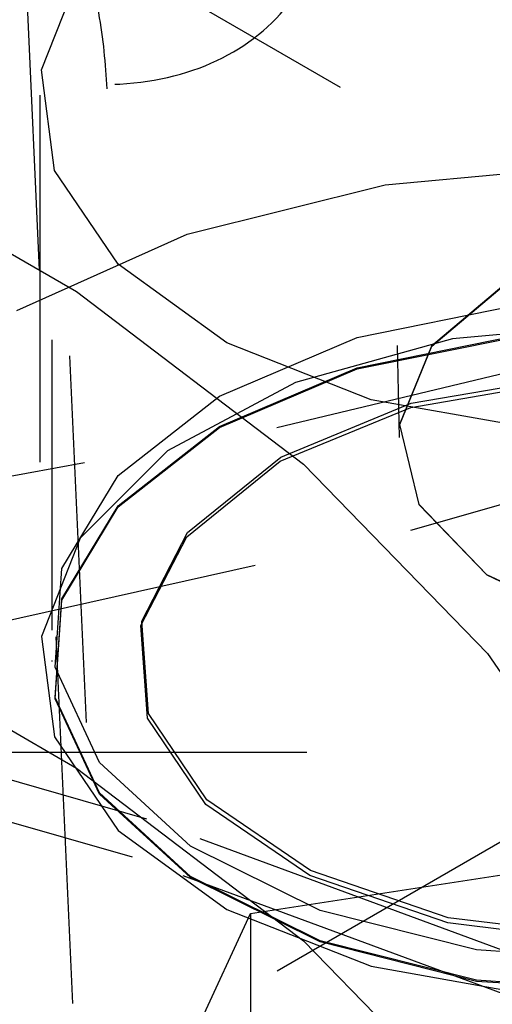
# Model space of a CAD drawing. Header units: inches. Extents: x 1907 to 2452, y -210 to -54.
# Tile 511 of 656: x 2008.24 to 2008.369, y -194.916 to -194.648. Entities that reach past the tile are written whole.
import ezdxf

# ---------------------------------------------------------------- set-up
doc = ezdxf.new("R2010")
doc.units = ezdxf.units.IN
doc.header["$LTSCALE"] = 0.5
doc.header["$MEASUREMENT"] = 0
doc.linetypes.add('HIDDEN', pattern=[0.22499999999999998, 0.15, -0.075])
doc.layers.add('SID-M-H', color=4, linetype='HIDDEN')

msp = doc.modelspace()

# ---------------------------------------------------------------- linework, layer by layer
at = {"layer": 'SID-M-H'}
for p, q in [((2008.24876816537, -194.335054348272), (2008.24876816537, -194.8141646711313)), ((2008.31262007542, -196.0380537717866), (2008.240849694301, -194.455566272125)), ((2008.338645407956, -194.5366651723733), (2008.343455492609, -194.7616618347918)), ((2008.240812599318, -194.6162000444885), (2009.288466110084, -195.2209975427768)), ((2008.240849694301, -194.6162214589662), (2008.31262007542, -196.1987089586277)), ((2008.24596415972, -194.6615261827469), (2008.256543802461, -194.6347674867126)), ((2008.249517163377, -194.6888962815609), (2008.24596415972, -194.6615261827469)), ((2008.24551816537, -194.6684071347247), (2008.24551816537, -194.8227333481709)), ((2008.18314770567, -194.6801027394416), (2008.255529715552, -194.7218879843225)), ((2008.339629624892, -194.6928038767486), (2008.397656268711, -194.6874983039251)), ((2008.266887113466, -194.7144458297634), (2008.249517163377, -194.6888962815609)), ((2008.285711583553, -194.7062733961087), (2008.339629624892, -194.6928038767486)), ((2008.239290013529, -194.7270605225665), (2008.285711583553, -194.7062733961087)), ((2008.296530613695, -194.7359046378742), (2008.266887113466, -194.7144458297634)), ((2008.373749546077, -194.7186931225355), (2008.352262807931, -194.7368007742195)), ((2008.352350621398, -194.7368231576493), (2008.373817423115, -194.7187323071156)), ((2008.255529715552, -194.7218879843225), (2008.317381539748, -194.7689737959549)), ((2008.310156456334, -194.7589310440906), (2008.456240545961, -194.7239993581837)), ((2008.332007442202, -194.7344163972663), (2008.375969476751, -194.7255359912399)), ((2008.40501816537, -194.7306559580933), (2008.358004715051, -194.7347466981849)), ((2008.29453273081, -194.7503827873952), (2008.332007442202, -194.7344163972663)), ((2008.335813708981, -194.7513659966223), (2008.296530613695, -194.7359046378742)), ((2008.358004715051, -194.7347466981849), (2008.315168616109, -194.7466554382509)), ((2008.332007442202, -194.7426636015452), (2008.375969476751, -194.7337831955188)), ((2008.332007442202, -194.7429850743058), (2008.375969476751, -194.7341046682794)), ((2008.352262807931, -194.7368007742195), (2008.343558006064, -194.7581665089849)), ((2008.343653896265, -194.7581690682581), (2008.352350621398, -194.7368231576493)), ((2008.29453273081, -194.758629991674), (2008.332007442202, -194.7426636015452)), ((2008.29453273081, -194.7589514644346), (2008.332007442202, -194.7429850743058)), ((2008.315168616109, -194.7466554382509), (2008.280316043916, -194.7653240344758)), ((2008.346620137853, -194.7534519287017), (2008.388571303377, -194.746241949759)), ((2008.346738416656, -194.7523444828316), (2008.388604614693, -194.745149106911)), ((2008.346616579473, -194.7869614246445), (2008.480977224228, -194.7483387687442)), ((2008.266875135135, -194.7720164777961), (2008.29453273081, -194.7503827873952)), ((2008.381245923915, -194.7594560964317), (2008.335813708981, -194.7513659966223)), ((1995.492652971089, -202.3063467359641), (2008.57412842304, -194.7545717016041)), ((2008.310997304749, -194.7681347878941), (2008.346620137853, -194.7534519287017)), ((2008.311187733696, -194.7669976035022), (2008.346738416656, -194.7523444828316)), ((2008.159354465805, -194.7863797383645), (2008.310156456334, -194.7589310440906)), ((2008.266875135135, -194.780263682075), (2008.29453273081, -194.758629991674)), ((2008.266875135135, -194.7805851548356), (2008.29453273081, -194.7589514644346)), ((2008.343558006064, -194.7581665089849), (2008.348810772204, -194.7799047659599)), ((2008.348901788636, -194.7798871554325), (2008.343653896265, -194.7581690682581)), ((2008.280316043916, -194.7653240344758), (2008.256543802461, -194.789093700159)), ((2008.285563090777, -194.7886994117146), (2008.310997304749, -194.7681347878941)), ((2008.285805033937, -194.7875205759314), (2008.311187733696, -194.7669976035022)), ((2008.317381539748, -194.7689737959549), (2008.3675509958, -194.8204830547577)), ((2008.251492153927, -194.7973952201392), (2008.266875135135, -194.7720164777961)), ((2008.251492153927, -194.8056424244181), (2008.266875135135, -194.780263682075)), ((2008.251492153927, -194.8059638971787), (2008.266875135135, -194.7805851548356)), ((2008.348810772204, -194.7799047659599), (2008.367311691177, -194.7990796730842)), ((2008.367385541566, -194.7990442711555), (2008.348901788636, -194.7798871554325)), ((2008.206656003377, -194.8182625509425), (2008.346616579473, -194.7869614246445)), ((2008.256543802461, -194.789093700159), (2008.24596415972, -194.8158523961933)), ((2008.273073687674, -194.8129173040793), (2008.285563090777, -194.7886994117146)), ((2008.273340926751, -194.8116894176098), (2008.285805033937, -194.7875205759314)), ((2008.249750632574, -194.8242640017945), (2008.251492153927, -194.7973952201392)), ((2008.367311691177, -194.7990796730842), (2008.396562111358, -194.8131015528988)), ((2008.396608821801, -194.8130531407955), (2008.367385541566, -194.7990442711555)), ((2008.249750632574, -194.8325112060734), (2008.251492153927, -194.8056424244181)), ((2008.249750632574, -194.832832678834), (2008.251492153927, -194.8059638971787)), ((2008.18314770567, -194.8099327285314), (2008.255529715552, -194.8517179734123)), ((2008.274882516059, -194.8381640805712), (2008.273073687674, -194.8129173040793)), ((2008.275146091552, -194.8368850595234), (2008.273340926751, -194.8116894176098)), ((2008.24596415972, -194.8158523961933), (2008.249517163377, -194.8432224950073)), ((2008.3675509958, -194.8204830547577), (2008.405103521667, -194.8754562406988)), ((2008.24876816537, -194.8224118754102), (2008.24876816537, -194.8227333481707)), ((2008.26180531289, -194.8502354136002), (2008.249750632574, -194.8242640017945)), ((2008.26180531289, -194.858482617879), (2008.249750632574, -194.8325112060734)), ((2008.274686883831, -194.8656108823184), (2008.159495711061, -194.8326306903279)), ((2008.26180531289, -194.8588040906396), (2008.249750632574, -194.832832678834)), ((2008.291024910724, -194.86037716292), (2008.275146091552, -194.8368850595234)), ((2008.290793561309, -194.8617038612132), (2008.274882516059, -194.8381640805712)), ((2008.270811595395, -194.8759972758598), (2008.156384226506, -194.8432357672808)), ((2008.249517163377, -194.8432224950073), (2008.266887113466, -194.8687720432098)), ((2008.018309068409, -194.8473663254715), (2008.605518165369, -194.8473663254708)), ((2008.286585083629, -194.8730017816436), (2008.26180531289, -194.8502354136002)), ((2008.255529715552, -194.8517179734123), (2008.317381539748, -194.8988037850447)), ((2008.286585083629, -194.8812489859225), (2008.26180531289, -194.858482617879)), ((2008.286585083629, -194.8815704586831), (2008.26180531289, -194.8588040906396)), ((2008.319082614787, -194.8809857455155), (2008.290793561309, -194.8617038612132)), ((2008.319256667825, -194.8796199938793), (2008.291024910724, -194.86037716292)), ((2008.383026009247, -194.9055874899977), (2008.274686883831, -194.8656108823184)), ((2008.266887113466, -194.8687720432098), (2008.296530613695, -194.8902308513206)), ((2008.302956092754, -194.8913986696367), (2008.44237547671, -194.8698327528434)), ((2008.321888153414, -194.8905402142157), (2008.286585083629, -194.8730017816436)), ((2008.378432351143, -194.9157088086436), (2008.270811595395, -194.8759972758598)), ((2008.356782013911, -194.8925282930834), (2008.319256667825, -194.8796199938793)), ((2008.321888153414, -194.8987874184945), (2008.286585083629, -194.8812489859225)), ((2008.321888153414, -194.8991088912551), (2008.286585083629, -194.8815704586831)), ((2008.356684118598, -194.8939202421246), (2008.319082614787, -194.8809857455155)), ((2008.265598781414, -194.9718837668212), (2008.302956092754, -194.8913986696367)), ((2008.296530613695, -194.8902308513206), (2008.335813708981, -194.9056922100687)), ((2008.302956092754, -194.8913986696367), (2008.302956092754, -195.0189831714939)), ((2008.364577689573, -194.9012923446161), (2008.321888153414, -194.8905402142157)), ((2008.399523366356, -194.8991056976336), (2008.356684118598, -194.8939202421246)), ((2008.399534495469, -194.8977032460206), (2008.356782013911, -194.8925282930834)), ((2008.317381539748, -194.8988037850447), (2008.3675509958, -194.9503130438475)), ((2008.364577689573, -194.909539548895), (2008.321888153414, -194.8987874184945)), ((2008.364577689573, -194.9098610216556), (2008.321888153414, -194.8991088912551)), ((2008.410860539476, -194.9043027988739), (2008.364577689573, -194.9012923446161)), ((2008.335813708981, -194.9056922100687), (2008.381245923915, -194.9137823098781)), ((2008.410860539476, -194.9125500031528), (2008.364577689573, -194.909539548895)), ((2008.410860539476, -194.9128714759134), (2008.364577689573, -194.9098610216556))]:
    msp.add_line(p, q, dxfattribs=at)
for points, knots in [([(2008.128005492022, -194.5457580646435), (2008.129112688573, -194.5557711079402), (2008.131326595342, -194.5757927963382), (2008.148438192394, -194.6058092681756), (2008.173492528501, -194.6321139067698), (2008.204933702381, -194.652513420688), (2008.239093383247, -194.6646815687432), (2008.271975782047, -194.6668625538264), (2008.299514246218, -194.6583634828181), (2008.318520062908, -194.6399810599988), (2008.327202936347, -194.6140068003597), (2008.325288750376, -194.583502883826), (2008.313179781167, -194.5520938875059), (2008.294456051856, -194.5243873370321), (2008.277780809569, -194.5113958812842), (2008.270531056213, -194.505747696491)], [0, 0, 0, 0, 0.07655354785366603, 0.1530734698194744, 0.2303480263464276, 0.3095612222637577, 0.3905144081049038, 0.4723429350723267, 0.5538644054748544, 0.6339505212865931, 0.7119983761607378, 0.7883538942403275, 0.8642103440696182, 0.9409638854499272, 1, 1, 1, 1]), ([(2008.26386709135, -194.6667089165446), (2008.262853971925, -194.6764554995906), (2008.260827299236, -194.6959528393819), (2008.244854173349, -194.7170546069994), (2008.221086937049, -194.7289554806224), (2008.191493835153, -194.7303444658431), (2008.159925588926, -194.72189725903), (2008.129670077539, -194.7049988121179), (2008.103691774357, -194.681290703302), (2008.084742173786, -194.6526436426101), (2008.07535109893, -194.6215418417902), (2008.077267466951, -194.591303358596), (2008.090700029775, -194.5658042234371), (2008.113887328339, -194.5486739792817), (2008.143399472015, -194.542279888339), (2008.175169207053, -194.5471291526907), (2008.205570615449, -194.5621410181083), (2008.231876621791, -194.5854222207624), (2008.25166226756, -194.6144925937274), (2008.262306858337, -194.6429647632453), (2008.263417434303, -194.6598658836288), (2008.26386709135, -194.6667089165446)], [0, 0, 0, 0, 0.05545788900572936, 0.1109395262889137, 0.165840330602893, 0.2192081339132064, 0.2711116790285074, 0.3223398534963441, 0.3739729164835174, 0.4268563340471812, 0.4812618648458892, 0.5368273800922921, 0.5927419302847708, 0.6480375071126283, 0.701937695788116, 0.7542613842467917, 0.8055937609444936, 0.856981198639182, 0.9093952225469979, 0.9633153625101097, 1, 1, 1, 1])]:
    msp.add_open_spline(points, degree=3, knots=knots, dxfattribs=at)

doc.saveas('drawing.dxf')
